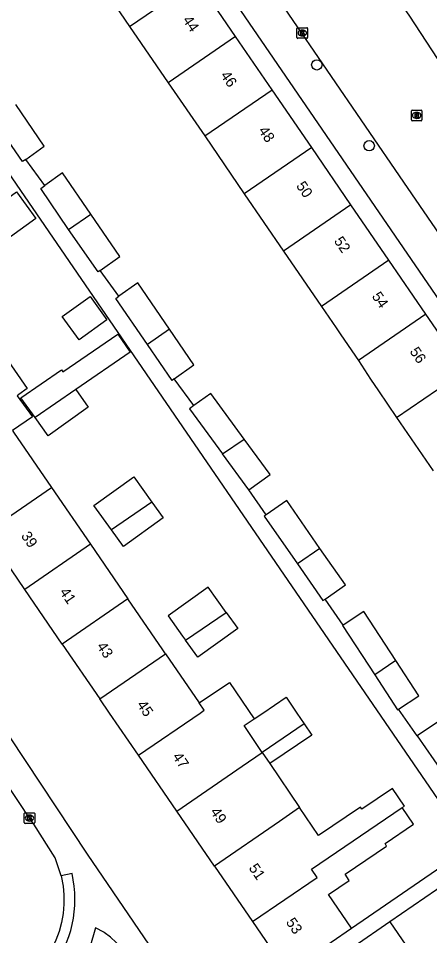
# Model space of a CAD drawing. Extents: x 157466 to 158888, y 383063 to 384677.
# Drawn here: x 158590.5 to 158629.2, y 383729.1 to 383815.4 of the extents above; entities that cross this region are included whole.
import ezdxf

# ---------------------------------------------------------------- set-up
doc = ezdxf.new("R2010")
doc.units = 0
for name, color, linetype in [('IMGEO_Boom', 7, 'Continuous'), ('IMGEO_Kolk', 7, 'Continuous'), ('IMGEO_Pand', 7, 'Continuous'), ('IMGEO_Pand_nummerreeks', 7, 'Continuous'), ('IMGEO_Rijbaan_lokaal_open', 7, 'Continuous'), ('IMGEO_Rioolput', 7, 'Continuous'), ('IMGEO_Voetpad_open', 7, 'Continuous')]:
    doc.layers.add(name, color=color, linetype=linetype)

msp = doc.modelspace()

# ---------------------------------------------------------------- linework, layer by layer
at = {"layer": 'IMGEO_Boom'}
for centre in [(158618.62, 383811.016), (158623.55, 383803.404)]:
    msp.add_circle(centre, 0.489, dxfattribs=at)
at = {"layer": 'IMGEO_Kolk'}
for p, q in [((158616.748, 383813.589), (158616.748, 383814.441)), ((158616.823, 383814.515), (158617.675, 383814.515)), ((158617.236, 383814.295), (158617.261, 383814.295)), ((158617.749, 383814.441), (158617.749, 383813.589)), ((158617.675, 383813.515), (158616.823, 383813.515)), ((158617.259, 383813.735), (158617.234, 383813.735)), ((158591.058, 383739.692), (158591.058, 383740.544)), ((158591.133, 383740.618), (158591.985, 383740.618)), ((158591.546, 383740.398), (158591.571, 383740.398)), ((158592.059, 383740.544), (158592.059, 383739.692)), ((158591.985, 383739.618), (158591.133, 383739.618)), ((158591.569, 383739.838), (158591.544, 383739.838))]:
    msp.add_line(p, q, dxfattribs=at)
for points in [[(158616.748, 383813.589), (158616.748, 383814.441)], [(158616.823, 383814.515), (158617.675, 383814.515)], [(158617.069, 383814.215), (158617.192, 383814.215), (158617.192, 383814.064), (158617.322, 383814.215), (158617.486, 383814.215), (158617.34, 383814.064), (158617.493, 383813.815), (158617.341, 383813.815), (158617.256, 383813.979), (158617.192, 383813.912), (158617.192, 383813.815), (158617.069, 383813.815), (158617.069, 383814.215)], [(158617.749, 383814.441), (158617.749, 383813.589)], [(158617.675, 383813.515), (158616.823, 383813.515)], [(158591.058, 383739.692), (158591.058, 383740.544)], [(158591.133, 383740.618), (158591.985, 383740.618)], [(158591.379, 383740.318), (158591.502, 383740.318), (158591.502, 383740.167), (158591.632, 383740.318), (158591.796, 383740.318), (158591.65, 383740.167), (158591.803, 383739.918), (158591.651, 383739.918), (158591.566, 383740.082), (158591.502, 383740.015), (158591.502, 383739.918), (158591.379, 383739.918), (158591.379, 383740.318)], [(158592.059, 383740.544), (158592.059, 383739.692)], [(158591.985, 383739.618), (158591.133, 383739.618)]]:
    msp.add_lwpolyline(points, dxfattribs=at)
for centre, start, end in [((158616.825, 383814.439), 91.55205, 178.44795), ((158616.825, 383814.439), 91.55205, 178.44795), ((158617.673, 383814.439), 1.55205, 88.44795), ((158617.673, 383814.439), 1.55205, 88.44795), ((158616.825, 383813.591), 181.55205, 268.44795), ((158616.825, 383813.591), 181.55205, 268.44795), ((158617.673, 383813.591), 271.55205, 358.44795), ((158617.673, 383813.591), 271.55205, 358.44795), ((158591.135, 383740.542), 91.55205, 178.44795), ((158591.135, 383740.542), 91.55205, 178.44795), ((158591.983, 383740.542), 1.55205, 88.44795), ((158591.983, 383740.542), 1.55205, 88.44795), ((158591.135, 383739.694), 181.55205, 268.44795), ((158591.135, 383739.694), 181.55205, 268.44795), ((158591.983, 383739.694), 271.55205, 358.44795), ((158591.983, 383739.694), 271.55205, 358.44795)]:
    msp.add_arc(centre, 0.0765, start, end, dxfattribs=at)
for centre, major_axis, ratio, start_param, end_param in [((158617.235, 383814.015), (-0.387, 0.002), 0.722429, 4.712389, 7.853982), ((158617.26, 383814.015), (-0.39, 0.002), 0.717154, 1.570796, 4.712389), ((158591.545, 383740.118), (-0.387, 0.002), 0.722429, 4.712389, 7.853982), ((158591.57, 383740.118), (-0.39, 0.002), 0.717154, 1.570796, 4.712389)]:
    msp.add_ellipse(centre, major_axis=major_axis, ratio=ratio, start_param=start_param, end_param=end_param, dxfattribs=at)
at = {"layer": 'IMGEO_Pand'}
for points in [[(158597.515, 383819.697), (158600.988, 383814.629)], [(158600.988, 383814.629), (158607.339, 383818.984)], [(158610.969, 383813.689), (158607.339, 383818.984)], [(158600.988, 383814.629), (158604.618, 383809.334)], [(158610.969, 383813.689), (158604.618, 383809.334)], [(158614.406, 383808.677), (158610.969, 383813.689)], [(158604.618, 383809.334), (158608.055, 383804.322)], [(158608.055, 383804.322), (158614.406, 383808.677)], [(158618.139, 383803.232), (158614.406, 383808.677)], [(158591.202, 383802.125), (158592.936, 383803.372), (158590.262, 383807.274)], [(158591.202, 383802.125), (158590.9, 383801.907), (158588.174, 383805.842)], [(158608.055, 383804.322), (158611.788, 383798.876)], [(158618.139, 383803.232), (158611.788, 383798.876)], [(158621.835, 383797.841), (158618.139, 383803.232)], [(158597.327, 383796.966), (158594.663, 383800.853), (158592.987, 383799.647)], [(158595.239, 383795.534), (158592.608, 383799.374), (158592.987, 383799.647)], [(158589.775, 383794.846), (158587.965, 383797.361), (158590.345, 383799.074), (158592.155, 383796.56), (158589.775, 383794.846)], [(158611.788, 383798.876), (158615.483, 383793.485)], [(158621.835, 383797.841), (158615.483, 383793.485)], [(158625.403, 383792.638), (158621.835, 383797.841)], [(158595.239, 383795.534), (158597.327, 383796.966)], [(158598.219, 383791.676), (158600.05, 383792.994), (158597.327, 383796.966)], [(158598.219, 383791.676), (158598.015, 383791.529), (158595.239, 383795.534)], [(158615.483, 383793.485), (158619.05, 383788.282)], [(158625.403, 383792.638), (158619.05, 383788.282)], [(158628.9, 383787.537), (158625.403, 383792.638)], [(158604.755, 383786.128), (158601.754, 383790.508), (158599.979, 383789.23)], [(158596.224, 383785.145), (158594.646, 383787.338), (158597.255, 383789.216), (158598.833, 383787.023), (158596.224, 383785.145)], [(158602.667, 383784.697), (158599.698, 383789.028), (158599.979, 383789.23)], [(158619.05, 383788.282), (158620.431, 383786.267), (158620.895, 383785.591), (158622.547, 383783.181)], [(158628.9, 383787.537), (158622.547, 383783.181)], [(158632.547, 383782.218), (158628.9, 383787.537)], [(158592.087, 383777.823), (158590.745, 383779.691), (158594.566, 383782.313), (158594.704, 383782.121), (158599.874, 383785.669), (158601.041, 383783.969), (158595.907, 383780.445)], [(158604.755, 383786.128), (158602.667, 383784.697)], [(158605.19, 383781.465), (158607.039, 383782.796), (158604.755, 383786.128)], [(158605.19, 383781.465), (158604.984, 383781.317), (158602.667, 383784.697)], [(158586.444, 383781.704), (158589.217, 383783.607), (158591.321, 383780.541), (158590.539, 383779.979), (158590.4, 383779.879), (158591.825, 383777.894), (158589.944, 383776.603), (158590.061, 383776.432)], [(158622.547, 383783.181), (158623.679, 383781.418), (158624.429, 383780.322), (158626.139, 383777.824)], [(158626.139, 383777.824), (158632.547, 383782.218)], [(158595.907, 383780.445), (158597.091, 383778.796), (158593.327, 383776.095), (158592.087, 383777.823)], [(158595.907, 383780.445), (158592.087, 383777.823)], [(158611.777, 383775.797), (158608.622, 383780.099), (158607.042, 383778.94)], [(158607.042, 383778.94), (158606.623, 383778.633), (158609.731, 383774.394)], [(158626.139, 383777.824), (158629.572, 383772.809)], [(158590.061, 383776.432), (158593.63, 383771.231)], [(158609.731, 383774.394), (158611.777, 383775.797)], [(158612.217, 383771.005), (158614.216, 383772.471), (158611.777, 383775.797)], [(158612.217, 383771.005), (158609.731, 383774.394)], [(158599.268, 383767.24), (158597.608, 383769.553), (158601.371, 383772.255), (158603.089, 383769.862)], [(158587.448, 383766.988), (158593.63, 383771.231)], [(158593.63, 383771.231), (158597.297, 383765.887)], [(158603.089, 383769.862), (158604.16, 383768.371), (158600.397, 383765.669), (158599.268, 383767.24)], [(158603.089, 383769.862), (158599.268, 383767.24)], [(158618.918, 383765.505), (158615.786, 383770.001), (158613.855, 383768.655)], [(158613.855, 383768.655), (158613.664, 383768.522), (158616.785, 383764.042)], [(158591.115, 383761.644), (158587.448, 383766.988)], [(158597.297, 383765.887), (158591.115, 383761.644)], [(158597.297, 383765.887), (158600.827, 383760.743)], [(158618.918, 383765.505), (158616.785, 383764.042)], [(158619.41, 383760.738), (158621.315, 383762.064), (158618.918, 383765.505)], [(158616.785, 383764.042), (158619.192, 383760.586), (158619.41, 383760.738)], [(158594.644, 383756.502), (158591.115, 383761.644)], [(158610.074, 383759.482), (158608.378, 383761.845), (158604.615, 383759.143), (158605.976, 383757.248), (158606.254, 383756.861)], [(158600.827, 383760.743), (158594.644, 383756.502)], [(158604.376, 383755.572), (158604.106, 383755.965), (158600.827, 383760.743)], [(158606.254, 383756.861), (158610.074, 383759.482)], [(158610.074, 383759.482), (158611.167, 383757.96), (158607.404, 383755.258), (158606.254, 383756.861)], [(158626.06, 383754.96), (158623.049, 383759.573), (158621.087, 383758.293)], [(158621.087, 383758.293), (158621.032, 383758.257), (158624.073, 383753.597)], [(158594.644, 383756.502), (158598.193, 383751.329)], [(158598.193, 383751.329), (158604.376, 383755.572)], [(158604.376, 383755.572), (158607.544, 383750.955)], [(158626.06, 383754.96), (158624.073, 383753.597)], [(158626.32, 383750.386), (158628.231, 383751.633), (158626.06, 383754.96)], [(158607.544, 383750.955), (158610.406, 383752.888), (158612.722, 383749.461)], [(158624.073, 383753.597), (158626.214, 383750.317), (158626.32, 383750.386)], [(158601.831, 383746.028), (158599.105, 383750), (158598.193, 383751.329)], [(158612.722, 383749.461), (158613.52, 383750), (158615.727, 383751.491), (158616.735, 383750), (158617.412, 383748.998)], [(158601.831, 383746.028), (158607.62, 383750), (158608.014, 383750.27), (158607.544, 383750.955)], [(158613.483, 383746.302), (158611.78, 383748.824), (158612.722, 383749.461)], [(158617.412, 383748.998), (158613.483, 383746.302)], [(158617.412, 383748.998), (158618.139, 383747.921), (158614.192, 383745.255)], [(158633.109, 383744.659), (158629.985, 383749.158), (158628.081, 383747.851)], [(158628.081, 383747.851), (158631.205, 383743.352)], [(158605.433, 383740.778), (158601.831, 383746.028)], [(158605.433, 383740.778), (158611.58, 383744.996), (158613.483, 383746.302)], [(158613.483, 383746.302), (158614.192, 383745.255)], [(158614.192, 383745.255), (158616.998, 383741.107)], [(158626.67, 383741.1), (158626.882, 383741.243), (158625.75, 383742.916), (158622.856, 383740.958), (158622.731, 383741.143), (158618.779, 383738.473), (158616.998, 383741.107)], [(158608.981, 383735.607), (158605.433, 383740.778)], [(158616.998, 383741.107), (158615.09, 383739.798), (158608.981, 383735.607)], [(158612.574, 383730.371), (158618.649, 383734.54), (158618.11, 383735.325), (158626.67, 383741.1)], [(158621.875, 383729.755), (158619.725, 383732.938), (158621.677, 383734.257), (158621.282, 383734.841), (158625.191, 383737.482), (158625.046, 383737.719), (158627.729, 383739.533), (158626.67, 383741.1)], [(158608.981, 383735.607), (158612.574, 383730.371)], [(158633.185, 383735.612), (158625.509, 383730.343)], [(158612.574, 383730.371), (158615.84, 383725.612)], [(158615.84, 383725.612), (158619.962, 383728.443), (158621.875, 383729.755)], [(158625.509, 383730.343), (158622.152, 383728.039)], [(158625.509, 383730.343), (158639.063, 383710.588)]]:
    msp.add_lwpolyline(points, dxfattribs=at)
at = {"layer": 'IMGEO_Rijbaan_lokaal_open'}
for points in [[(158633.85, 383789.701), (158630.582, 383794.482), (158626.819, 383799.966), (158601.546, 383836.912), (158593.035, 383849.324), (158591.251, 383851.925), (158588.966, 383855.258), (158586.906, 383858.262), (158585.082, 383860.922), (158582.298, 383865.029), (158581.123, 383866.763), (158576.421, 383873.641), (158576.095, 383874.111)], [(158616.396, 383831.385), (158627.338, 383815.588), (158633.08, 383806.824), (158633.21, 383806.628), (158637.69, 383800.059), (158641.298, 383794.834)], [(158594.553, 383734.695), (158593.962, 383736.374), (158591.954, 383739.532), (158591.558, 383740.117), (158590.576, 383741.581), (158586.687, 383747.402), (158584.91, 383750), (158584.587, 383750.472), (158573.859, 383766.155), (158572.899, 383767.558), (158572.244, 383768.515), (158570.77, 383770.67), (158568.992, 383773.269)], [(158594.553, 383734.695), (158594.724, 383733.702), (158594.795, 383732.896), (158594.796, 383732.021), (158594.72, 383731.15), (158594.566, 383730.289), (158594.335, 383729.446), (158594.03, 383728.626), (158593.653, 383727.837), (158593.207, 383727.084), (158592.696, 383726.375)], [(158607.514, 383717.254), (158605.268, 383720.56), (158603.141, 383723.68), (158601.57, 383725.91), (158601.097, 383726.666), (158600.693, 383727.291), (158600.236, 383727.878), (158599.728, 383728.421), (158599.174, 383728.917), (158598.577, 383729.361), (158598.549, 383729.38), (158597.768, 383729.796), (158597.711, 383729.559), (158597.295, 383728.155), (158596.756, 383726.793), (158596.098, 383725.485)]]:
    msp.add_lwpolyline(points, dxfattribs=at)
at = {"layer": 'IMGEO_Rioolput'}
for p, q in [((158627.522, 383805.833), (158627.522, 383806.685)), ((158627.597, 383806.759), (158628.449, 383806.759)), ((158628.01, 383806.539), (158628.035, 383806.539)), ((158628.523, 383806.685), (158628.523, 383805.833)), ((158628.449, 383805.759), (158627.597, 383805.759)), ((158628.033, 383805.979), (158628.008, 383805.979))]:
    msp.add_line(p, q, dxfattribs=at)
for points in [[(158627.522, 383805.833), (158627.522, 383806.685)], [(158627.597, 383806.759), (158628.449, 383806.759)], [(158628.111, 383806.457), (158627.859, 383806.459), (158627.859, 383806.059)], [(158628.037, 383806.378), (158627.983, 383806.378), (158627.983, 383806.297)], [(158628.523, 383806.685), (158628.523, 383805.833)], [(158628.449, 383805.759), (158627.597, 383805.759)], [(158627.859, 383806.059), (158627.983, 383806.059), (158627.983, 383806.221), (158627.994, 383806.221)], [(158627.983, 383806.297), (158628.035, 383806.297)], [(158628.041, 383806.192), (158628.112, 383806.059), (158628.252, 383806.059), (158628.187, 383806.185)]]:
    msp.add_lwpolyline(points, dxfattribs=at)
for centre, radius, start, end in [((158627.599, 383806.683), 0.0765, 91.55205, 178.44795), ((158627.599, 383806.683), 0.0765, 91.55205, 178.44795), ((158628.043, 383806.282), 0.0964, 77.00612, 93.18647), ((158628.057, 383806.339), 0.0378, 276.66336, 79.67722), ((158628.11, 383806.347), 0.109, 350.36119, 89.41601), ((158628.447, 383806.683), 0.0765, 1.55205, 88.44795), ((158628.447, 383806.683), 0.0765, 1.55205, 88.44795), ((158627.599, 383805.835), 0.0765, 181.55205, 268.44795), ((158627.599, 383805.835), 0.0765, 181.55205, 268.44795), ((158627.993, 383806.168), 0.0533, 26.02933, 88.69889), ((158628.019, 383806.486), 0.19, 274.7715, 282.96867), ((158628.108, 383806.347), 0.112, 277.58423, 350.98172), ((158628.092, 383806.132), 0.108, 29.51342, 73.79051), ((158628.447, 383805.835), 0.0765, 271.55205, 358.44795), ((158628.447, 383805.835), 0.0765, 271.55205, 358.44795)]:
    msp.add_arc(centre, radius, start, end, dxfattribs=at)
for centre, major_axis, ratio, start_param, end_param in [((158628.009, 383806.259), (-0.387, 0.002), 0.722429, 4.712389, 7.853982), ((158628.034, 383806.259), (-0.39, 0.002), 0.717154, 1.570796, 4.712389)]:
    msp.add_ellipse(centre, major_axis=major_axis, ratio=ratio, start_param=start_param, end_param=end_param, dxfattribs=at)
at = {"layer": 'IMGEO_Voetpad_open'}
for points in [[(158588.131, 383850.092), (158652.33, 383756.474), (158655.135, 383752.418)], [(158541.477, 383818.099), (158588.168, 383750), (158596.993, 383736.73), (158608.14, 383720.367)], [(158621.875, 383729.755), (158633.086, 383737.444), (158586.888, 383804.774)], [(158592.987, 383799.647), (158591.202, 383802.125)], [(158599.979, 383789.23), (158598.219, 383791.676)], [(158607.042, 383778.94), (158605.19, 383781.465)], [(158613.855, 383768.655), (158612.217, 383771.005)], [(158621.087, 383758.293), (158619.41, 383760.738)], [(158628.081, 383747.851), (158626.32, 383750.386)], [(158595.563, 383734.899), (158594.553, 383734.695)]]:
    msp.add_lwpolyline(points, dxfattribs=at)
msp.add_arc((158584.974, 383732.466), 10.865, 322.08827, 12.94071, dxfattribs=at)

# ---------------------------------------------------------------- texts
at = {"layer": 'IMGEO_Pand_nummerreeks'}
for s, rotation, p in [('44', 304.43607, (158605.934, 383815.232)), ('46', 304.43607, (158609.499, 383810.033)), ('48', 304.43607, (158613.066, 383804.83)), ('50', 304.43607, (158616.631, 383799.631)), ('52', 304.43607, (158620.192, 383794.436)), ('54', 304.43455, (158623.759, 383789.235)), ('56', 304.43455, (158627.324, 383784.035)), ('39', 304.45799, (158590.715, 383766.681)), ('41', 304.45799, (158594.344, 383761.392)), ('43', 304.45747, (158597.845, 383756.29)), ('45', 304.4632, (158601.623, 383750.786)), ('47', 304.45747, (158604.974, 383745.901)), ('49', 304.45747, (158608.539, 383740.706)), ('51', 304.45747, (158612.167, 383735.417)), ('53', 304.45747, (158615.668, 383730.316))]:
    msp.add_text(s, height=1, rotation=rotation, dxfattribs=at).set_placement(p)

doc.saveas('drawing.dxf')
